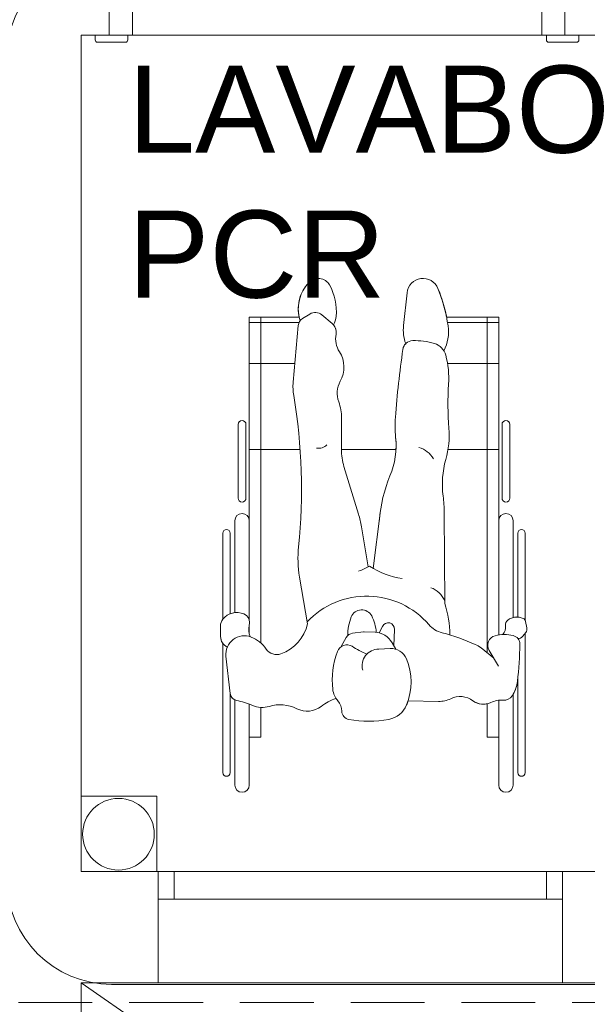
# Model space of a CAD drawing. Header units: millimetres. Extents: x 567 to 934, y -1 to 364.
# Tile 667 of 1056: x 795.71 to 798.15, y 90.15 to 94.39. Entities that reach past the tile are written whole.
import ezdxf

# ---------------------------------------------------------------- set-up
doc = ezdxf.new("R2010")
doc.units = ezdxf.units.MM
doc.header["$MEASUREMENT"] = 0
doc.linetypes.add('HIDDEN2', pattern=[0.47625, 0.3175, -0.15875])
doc.linetypes.add('NULL', pattern=[0])
for name, color, linetype, lineweight in [('A-ANNO-SYMB', 7, 'Continuous', 9), ('A-AREA-IDEN', 7, 'Continuous', 9), ('A-DETL-GENF', 7, 'Continuous', 13), ('A-DETL-THIN', 7, 'Continuous', 18), ('A-GLAZ', 7, 'Continuous', 13), ('A-GLAZ-SILL', 7, 'Continuous', 13), ('A-WALL', 7, 'Continuous', 25), ('ARQ-ALV-REB', 7, 'Continuous', 18), ('ARQ-ESQUAD', 7, 'Continuous', 25), ('Caixas e Ralos - TIGRE', 7, 'Continuous', 13), ('DI-Detalhes', 1, 'HIDDEN2', 9), ('Peças hidrossanitárias', 7, 'Continuous', 13)]:
    doc.layers.add(name, color=color, linetype=linetype, lineweight=lineweight)
doc.styles.add('Arial', font='arial.ttf')

msp = doc.modelspace()

# ---------------------------------------------------------------- linework, layer by layer
at = {"layer": 'A-ANNO-SYMB', "color": 8, "linetype": 'Continuous', "lineweight": 5}
msp.add_line((796.1014, 90.2366), (800.2626, 90.2366), dxfattribs=at)
for centre, start, end in [((796.1014, 94.2258), 90, 180), ((796.1014, 90.6866), 180, 270)]:
    msp.add_arc(centre, 0.45, start, end, dxfattribs=at)
at = {"layer": 'A-DETL-GENF', "color": 8, "lineweight": 5}
for p, q in [((797.3723, 93.214), (797.3569, 93.073)), ((797.3723, 93.214), (797.3569, 93.073)), ((796.9536, 93.1221), (796.922, 93.1023)), ((796.9077, 93.1089), (796.6936, 93.1089)), ((796.6936, 93.1089), (796.6936, 92.2321)), ((796.9077, 93.1089), (796.6936, 93.1089)), ((796.6936, 93.1089), (796.6936, 91.8046)), ((796.9073, 93.0854), (796.6936, 93.0854)), ((796.7436, 91.7058), (796.7436, 93.1089)), ((797.0054, 93.1186), (797.0499, 93.0813)), ((797.7661, 93.1089), (797.5418, 93.1089)), ((797.5418, 93.1089), (797.7661, 93.1089)), ((797.5461, 93.0854), (797.7661, 93.0854)), ((797.7161, 91.6637), (797.7161, 93.1089)), ((797.7661, 92.2321), (797.7661, 93.1089)), ((797.7661, 93.1089), (797.7661, 91.7405)), ((796.9041, 93.0731), (796.8823, 92.8295)), ((796.8894, 92.9089), (796.6936, 92.9089)), ((797.5461, 92.9089), (797.7661, 92.9089)), ((797.09, 92.5384), (797.0906, 92.6738)), ((797.0906, 92.6738), (797.09, 92.5389)), ((796.6453, 92.6464), (796.6453, 92.3299)), ((796.6453, 92.3299), (796.6453, 92.6464)), ((796.6793, 92.3299), (796.6793, 92.6464)), ((796.6793, 92.3299), (796.6793, 92.6464)), ((797.7803, 92.6464), (797.7803, 92.3299)), ((797.7803, 92.3299), (797.7803, 92.6464)), ((797.8143, 92.3299), (797.8143, 92.6464)), ((797.8143, 92.3299), (797.8143, 92.6464)), ((796.6936, 92.5384), (796.912, 92.5384)), ((797.3243, 92.5384), (797.09, 92.5384)), ((797.09, 92.5384), (797.3243, 92.5384)), ((797.548, 92.5384), (797.7661, 92.5384)), ((797.1008, 92.4653), (797.1631, 92.2609)), ((796.6311, 92.2321), (796.6311, 91.8367)), ((796.6311, 91.8367), (796.6311, 92.2321)), ((797.2265, 92.027), (797.256, 92.2645)), ((797.534, 91.8764), (797.5319, 92.2664)), ((797.8286, 91.816), (797.8286, 92.2321)), ((797.8286, 91.816), (797.8286, 92.2321)), ((797.2051, 92.0334), (797.1759, 92.2063)), ((796.5798, 92.179), (796.5798, 91.8085)), ((796.5798, 91.8085), (796.5798, 92.179)), ((796.6111, 91.8316), (796.6111, 92.179)), ((796.6111, 91.8316), (796.6111, 92.179)), ((797.8486, 92.179), (797.8486, 91.8178)), ((797.8486, 91.8178), (797.8486, 92.179)), ((797.8798, 91.8038), (797.8798, 92.179)), ((797.8798, 91.8038), (797.8798, 92.179)), ((796.944, 91.7884), (796.9097, 91.9898)), ((796.5697, 91.7795), (796.57, 91.7338)), ((796.5697, 91.7795), (796.57, 91.7338)), ((796.6936, 91.7434), (796.6936, 91.7815)), ((797.2526, 91.7495), (797.2661, 91.7774)), ((797.3157, 91.6934), (797.3184, 91.7644)), ((797.8868, 91.7712), (797.8817, 91.7984)), ((797.8817, 91.7984), (797.8868, 91.7712)), ((797.0892, 91.6906), (797.1103, 91.7293)), ((797.1844, 91.7544), (797.138, 91.7483)), ((797.1878, 91.7546), (797.2348, 91.7522)), ((797.8824, 91.7514), (797.8703, 91.735)), ((797.8798, 91.7479), (797.8824, 91.7514)), ((797.8798, 91.1478), (797.8798, 91.7479)), ((797.8798, 91.1478), (797.8798, 91.7479)), ((796.5798, 91.7039), (796.5798, 91.1478)), ((796.5798, 91.1478), (796.5798, 91.7039)), ((797.2991, 91.6823), (797.2503, 91.6798)), ((797.3237, 91.6793), (797.3077, 91.7074)), ((797.7454, 91.64), (797.69, 91.6847)), ((796.5933, 91.6494), (796.6107, 91.4889)), ((797.7659, 91.6059), (797.7248, 91.6743)), ((797.7357, 91.6479), (797.7407, 91.6479)), ((797.8486, 91.5576), (797.8486, 91.1478)), ((797.8486, 91.1478), (797.8486, 91.5576)), ((796.6111, 91.1478), (796.6111, 91.4863)), ((796.6111, 91.1478), (796.6111, 91.4863)), ((797.8286, 91.0946), (797.8286, 91.4859)), ((797.8286, 91.0946), (797.8286, 91.4859)), ((796.6311, 91.4608), (796.6311, 91.0946)), ((796.6311, 91.0946), (796.6311, 91.4608)), ((796.6936, 91.0946), (796.6936, 91.4426)), ((796.7436, 91.3001), (796.7436, 91.4289)), ((796.7436, 91.4289), (796.7436, 91.3001)), ((797.3765, 91.4575), (797.5074, 91.4545)), ((797.3765, 91.4575), (797.5074, 91.4545)), ((797.7161, 91.4441), (797.7161, 91.3001)), ((797.7161, 91.4441), (797.7161, 91.3001)), ((797.7661, 91.0946), (797.7661, 91.4593)), ((796.6936, 91.0946), (796.6936, 91.3001)), ((796.6936, 91.3001), (796.7436, 91.3001)), ((796.7436, 91.3001), (796.6936, 91.3001)), ((797.7161, 91.3001), (797.7661, 91.3001)), ((797.7161, 91.3001), (797.7661, 91.3001)), ((797.7661, 91.3001), (797.7661, 91.0946))]:
    msp.add_line(p, q, dxfattribs=at)
for centre, radius, start, end in [((797.0725, 93.1434), 0.1684, 137.1659, 191.8151), ((797.0725, 93.1434), 0.1684, 137.1659, 197.4034), ((796.9899, 93.22), 0.0557, 29.1731, 137.1659), ((796.9899, 93.22), 0.0557, 29.1731, 137.1659), ((796.8341, 93.133), 0.2341, 354.8934, 29.1731), ((796.8341, 93.133), 0.2341, 354.8934, 29.1731), ((797.4409, 93.2065), 0.069, 21.9692, 173.7627), ((797.4409, 93.2065), 0.069, 21.9692, 173.7627), ((796.8566, 92.9708), 0.699, 11.3967, 21.9692), ((796.8566, 92.9708), 0.699, 8.261, 21.9692), ((796.9771, 93.0847), 0.0442, 50.0692, 122.0961), ((796.9425, 93.0696), 0.0386, 122.0961, 174.8929), ((797.0186, 93.0439), 0.0488, 349.8776, 50.0692), ((796.9868, 93.1194), 0.0808, 327.7219, 354.8934), ((796.9868, 93.1194), 0.0808, 327.7219, 354.8934), ((797.0186, 93.0439), 0.0488, 349.8776, 41.4615), ((797.1725, 93.0164), 0.1076, 169.8776, 212.0847), ((797.1725, 93.0164), 0.1076, 169.8776, 212.0847), ((797.5328, 93.0538), 0.177, 173.7627, 199.5493), ((797.5328, 93.0538), 0.177, 173.7627, 199.5493), ((797.3719, 93.0456), 0.1783, 332.6529, 8.261), ((797.3973, 92.9638), 0.0438, 91.2881, 171.839), ((797.3973, 92.9638), 0.0438, 135.4711, 171.839), ((797.4031, 92.7044), 0.3033, 73.4823, 91.2881), ((797.469, 92.9264), 0.0718, 14.8355, 73.4823), ((796.9755, 92.8929), 0.1251, 331.1107, 32.0847), ((796.9755, 92.8929), 0.1251, 331.1107, 32.0847), ((801.8126, 92.3306), 4.5043, 171.839, 175.583), ((801.8126, 92.3306), 4.5043, 171.839, 175.583), ((797.1617, 92.845), 0.3897, 356.3024, 14.8355), ((797.111, 92.809), 0.2296, 174.8929, 189.4895), ((797.1781, 92.781), 0.1064, 151.1107, 200.1272), ((797.1781, 92.781), 0.1064, 151.1107, 200.1272), ((798.8723, 92.7344), 1.3246, 176.3024, 184.4975), ((794.4769, 92.3687), 2.441, 354.1619, 9.4895), ((796.8878, 92.6747), 0.2027, 359.7461, 20.1272), ((796.8878, 92.6747), 0.2027, 359.7461, 20.1272), ((796.6623, 92.6464), 0.017, 360, 180), ((796.6623, 92.6464), 0.017, 360, 180), ((797.7862, 92.6417), 0.4659, 175.583, 186.056), ((797.7862, 92.6417), 0.4659, 175.583, 186.056), ((797.7973, 92.6464), 0.017, 360, 180), ((797.7973, 92.6464), 0.017, 360, 180), ((797.1698, 92.6005), 0.3832, 344.1699, 4.4975), ((796.9833, 92.5565), 0.3415, 337.3879, 6.056), ((796.9833, 92.5565), 0.3415, 356.9641, 6.056), ((796.9917, 92.5945), 0.0503, 259.3771, 315.3134), ((797.3385, 92.5378), 0.2485, 179.7461, 196.9445), ((797.3955, 92.4496), 0.102, 28.693, 74.3358), ((797.9148, 92.3893), 0.3911, 164.1699, 187.4493), ((797.8662, 92.1887), 0.6149, 157.3879, 175.668), ((796.6623, 92.3299), 0.017, 180, 360), ((796.6623, 92.3299), 0.017, 180, 360), ((796.9508, 92.2632), 0.5811, 0.312, 7.4493), ((797.7973, 92.3299), 0.017, 180, 360), ((797.7973, 92.3299), 0.017, 180, 360), ((796.6623, 92.2321), 0.0312, 360, 180), ((796.6623, 92.2321), 0.0312, 360, 180), ((796.7457, 92.1337), 0.4363, 9.5756, 16.9445), ((797.7973, 92.2321), 0.0312, 360, 180), ((797.7973, 92.2321), 0.0312, 360, 180), ((796.5954, 92.179), 0.0156, 360, 180), ((796.5954, 92.179), 0.0156, 360, 180), ((797.8642, 92.179), 0.0156, 360, 180), ((797.8642, 92.179), 0.0156, 360, 180), ((797.3868, 92.0712), 0.484, 174.1619, 189.6849), ((797.0469, 92.3474), 0.3517, 289.3703, 297.8163), ((797.4053, 92.3387), 0.3594, 237.274, 261.2195), ((797.4351, 91.8424), 0.1091, 25.1049, 68.8275), ((797.1988, 91.5556), 0.3522, 40.6612, 136.6858), ((797.1769, 91.8003), 0.0484, 27.295, 158.468), ((797.1036, 91.7359), 0.4528, 0.5698, 18.0744), ((796.6155, 91.7798), 0.0458, 141.1452, 180.3734), ((796.6155, 91.7798), 0.0458, 141.1452, 180.3734), ((796.6398, 91.7601), 0.0771, 66.7071, 140.9982), ((796.6398, 91.7601), 0.0771, 96.5163, 111.8909), ((796.654, 91.7931), 0.0412, 344.409, 66.7071), ((797.3327, 91.7388), 0.2159, 158.468, 180.2381), ((797.0604, 91.7402), 0.1794, 3.7076, 27.295), ((797.8442, 91.7548), 0.0631, 64.4064, 127.78), ((797.8442, 91.7548), 0.0631, 86.0268, 104.3452), ((797.8634, 91.7949), 0.0187, 10.699, 64.4064), ((796.7636, 91.7625), 0.0726, 164.409, 203.6829), ((796.7683, 91.8291), 0.1804, 289.9444, 346.9452), ((797.2909, 91.7654), 0.0275, 357.8272, 154.231), ((797.5505, 91.8577), 0.1115, 220.6612, 255.644), ((797.7477, 91.7737), 0.0483, 319.4894, 7.8265), ((797.8217, 91.7838), 0.0264, 127.78, 187.8265), ((797.8634, 91.7949), 0.0187, 10.699, 28.3318), ((797.8618, 91.7665), 0.0255, 323.805, 10.699), ((797.8618, 91.7665), 0.0255, 323.805, 10.699), ((796.6211, 91.7341), 0.0512, 180.3734, 216.1191), ((796.6211, 91.7341), 0.0512, 180.3734, 244.0963), ((796.6722, 91.6579), 0.0794, 68.1434, 186.1738), ((796.6483, 91.5984), 0.1435, 34.5485, 68.1434), ((797.1429, 91.7115), 0.0371, 97.5231, 151.3712), ((797.1868, 91.736), 0.0186, 87.1058, 97.5231), ((797.2303, 91.6632), 0.0891, 29.7251, 87.1058), ((797.3046, 90.8968), 0.8803, 65.8172, 75.644), ((797.7612, 91.6962), 0.0425, 104.3528, 211.0291), ((797.7905, 91.5817), 0.1607, 76.2891, 104.3528), ((797.8199, 91.702), 0.0369, 359.2953, 76.2891), ((797.8526, 91.748), 0.022, 256.4185, 323.805), ((796.8113, 91.7106), 0.0543, 214.5485, 289.9444), ((797.1131, 91.6544), 0.0434, 59.1701, 159.5864), ((797.5047, 92.3105), 0.7207, 239.1701, 244.8848), ((797.2503, 91.6081), 0.0717, 90, 195.4377), ((797.3028, 91.6109), 0.0716, 22.3739, 93.0345), ((797.6186, 91.5962), 0.1137, 51.1007, 65.8172), ((796.2435, 91.7214), 1.6133, 353.5457, 359.2953), ((797.4045, 91.546), 0.3543, 159.5864, 186.4099), ((797.1248, 91.5375), 0.2642, 338.1335, 22.3739), ((796.2435, 91.7214), 1.6133, 353.5457, 354.1721), ((797.711, 91.5554), 0.1365, 325.4123, 353.5457), ((797.711, 91.5554), 0.1365, 329.4259, 353.5457), ((796.6454, 91.4927), 0.035, 186.1738, 258.553), ((796.6454, 91.4927), 0.035, 190.5825, 245.7407), ((797.145, 91.248), 0.2333, 109.7257, 127.5222), ((797.145, 91.248), 0.2333, 109.7257, 127.5222), ((797.1421, 91.5165), 0.0902, 186.4099, 221.3289), ((797.1421, 91.5165), 0.0902, 212.8016, 221.3289), ((797.6004, 91.3845), 0.0912, 53.1315, 116.463), ((797.6004, 91.3845), 0.0912, 53.1315, 116.463), ((797.7888, 91.5017), 0.042, 266.2268, 325.4123), ((796.5667, 91.1039), 0.3618, 67.1485, 78.553), ((796.7488, 91.5361), 0.1073, 247.1485, 286.5694), ((796.7488, 91.5361), 0.1073, 267.1813, 286.5694), ((796.8258, 91.2773), 0.1627, 63.5166, 106.5694), ((796.8258, 91.2773), 0.1627, 63.5166, 106.5694), ((796.9426, 91.5116), 0.099, 243.5166, 307.5222), ((796.9426, 91.5116), 0.099, 243.5166, 307.5222), ((797.0225, 91.4113), 0.069, 0.9535, 41.3289), ((797.0225, 91.4113), 0.069, 0.9535, 41.3289), ((797.2761, 91.4768), 0.1011, 280.0443, 338.1335), ((797.2761, 91.4768), 0.1011, 280.0443, 338.1335), ((797.1248, 91.5375), 0.2642, 338.1335, 342.351), ((797.5099, 91.5662), 0.1117, 268.7191, 296.463), ((797.5099, 91.5662), 0.1117, 268.7191, 296.463), ((797.7003, 91.5177), 0.0753, 233.1315, 282.1076), ((797.7003, 91.5177), 0.0753, 233.1315, 295.2149), ((797.7789, 91.3508), 0.1093, 86.2268, 115.2149), ((797.1282, 91.4131), 0.0367, 180.9535, 260.2167), ((797.1282, 91.4131), 0.0367, 180.9535, 260.2167), ((797.2068, 91.8685), 0.4989, 260.2167, 280.0443), ((797.2068, 91.8685), 0.4989, 260.2167, 280.0443), ((796.5954, 91.1478), 0.0156, 180, 360), ((796.5954, 91.1478), 0.0156, 180, 360), ((797.8642, 91.1478), 0.0156, 180, 360), ((797.8642, 91.1478), 0.0156, 180, 360), ((796.6623, 91.0946), 0.0312, 180, 360), ((796.6623, 91.0946), 0.0312, 180, 360), ((797.7973, 91.0946), 0.0312, 180, 360), ((797.7973, 91.0946), 0.0312, 180, 360)]:
    msp.add_arc(centre, radius, start, end, dxfattribs=at)
at = {"layer": 'A-DETL-THIN', "color": 8, "lineweight": 5}
msp.add_line((795.971, 90.2427), (800.371, 87.199), dxfattribs=at)
at = {"layer": 'A-GLAZ', "color": 8, "lineweight": 5}
for p, q in [((796.301, 90.7227), (796.371, 90.7227)), ((796.301, 90.6027), (796.301, 90.7227)), ((796.371, 90.7227), (796.371, 90.6027)), ((797.971, 90.7227), (798.041, 90.7227)), ((797.971, 90.6027), (797.971, 90.7227)), ((798.041, 90.7227), (798.041, 90.6027)), ((796.301, 90.6027), (796.301, 90.2427)), ((798.041, 90.6027), (796.301, 90.6027)), ((798.041, 90.2427), (798.041, 90.6027)), ((796.301, 90.2427), (798.041, 90.2427))]:
    msp.add_line(p, q, dxfattribs=at)
at = {"layer": 'A-GLAZ-SILL', "color": 8, "lineweight": 5}
msp.add_line((796.371, 90.7227), (797.971, 90.7227), dxfattribs=at)
at = {"layer": 'A-WALL', "color": 8, "lineweight": 5}
for p, q in [((796.091, 94.3227), (796.091, 94.6027)), ((798.051, 94.6027), (798.051, 94.3227)), ((795.971, 94.3227), (796.091, 94.3227)), ((795.971, 90.7227), (795.971, 94.3227)), ((798.051, 94.3227), (800.371, 94.3227)), ((796.301, 90.7227), (795.971, 90.7227)), ((800.371, 90.7227), (798.041, 90.7227)), ((795.971, 90.2427), (796.301, 90.2427)), ((795.971, 88.0895), (795.971, 90.2427)), ((798.041, 90.2427), (800.371, 90.2427))]:
    msp.add_line(p, q, dxfattribs=at)
at = {"layer": 'ARQ-ALV-REB', "color": 8, "lineweight": 5}
for p, q in [((796.191, 94.3227), (797.951, 94.3227)), ((795.971, 91.0472), (796.2955, 91.0472)), ((796.2955, 91.0472), (796.2955, 90.7227))]:
    msp.add_line(p, q, dxfattribs=at)
at = {"layer": 'ARQ-ESQUAD', "color": 8, "lineweight": 5}
for p, q in [((796.191, 94.3227), (796.191, 94.5227)), ((797.951, 94.5227), (797.951, 94.3227)), ((796.171, 94.3221), (796.031, 94.3221)), ((796.031, 94.3221), (796.031, 94.3021)), ((796.091, 94.3227), (796.191, 94.3227)), ((796.171, 94.3021), (796.171, 94.3221)), ((797.951, 94.3227), (798.051, 94.3227)), ((798.111, 94.3221), (797.971, 94.3221)), ((797.971, 94.3221), (797.971, 94.3021)), ((798.111, 94.3021), (798.111, 94.3221)), ((796.041, 94.2921), (796.161, 94.2921)), ((797.981, 94.2921), (798.101, 94.2921))]:
    msp.add_line(p, q, dxfattribs=at)
for centre, start, end in [((796.041, 94.3021), 180, 270), ((796.041, 94.3021), 180, 270), ((796.161, 94.3021), 270, 0), ((796.161, 94.3021), 270, 0), ((797.981, 94.3021), 180, 270), ((797.981, 94.3021), 180, 270), ((798.101, 94.3021), 270, 360), ((798.101, 94.3021), 270, 0)]:
    msp.add_arc(centre, 0.01, start, end, dxfattribs=at)
at = {"layer": 'Caixas e Ralos - TIGRE', "color": 8, "lineweight": 5}
for p, q in [((796.2955, 91.0472), (795.971, 91.0472)), ((796.2955, 90.7227), (796.2955, 91.0472))]:
    msp.add_line(p, q, dxfattribs=at)
for start, end in [(90, 270), (270, 90)]:
    msp.add_arc((796.131, 90.8827), 0.154, start, end, dxfattribs=at)
at = {"layer": 'DI-Detalhes'}
msp.add_lwpolyline([(795.62, 94.6622), (800.7809, 94.6622), (800.7809, 90.1586), (795.62, 90.1586), (795.62, 94.6622)], dxfattribs=at)
at = {"layer": 'Peças hidrossanitárias', "color": 8, "lineweight": 5}
for p, q in [((795.971, 91.0472), (796.2955, 91.0472)), ((796.2955, 91.0472), (796.2955, 90.7227))]:
    msp.add_line(p, q, dxfattribs=at)

# ---------------------------------------------------------------- texts
at = {"layer": 'A-AREA-IDEN', "color": 8, "linetype": 'NULL', "lineweight": 5, "char_height": 0.375, "attachment_point": 7, "line_spacing_factor": 0.9, "style": 'Arial'}
for s, insert, width in [('LAVABO', (796.1723, 93.8113), 4.194169), ('PCR', (796.1723, 93.1873), 2.212843)]:
    msp.add_mtext(s, dxfattribs=dict(at, insert=insert, width=width))

doc.saveas('drawing.dxf')
